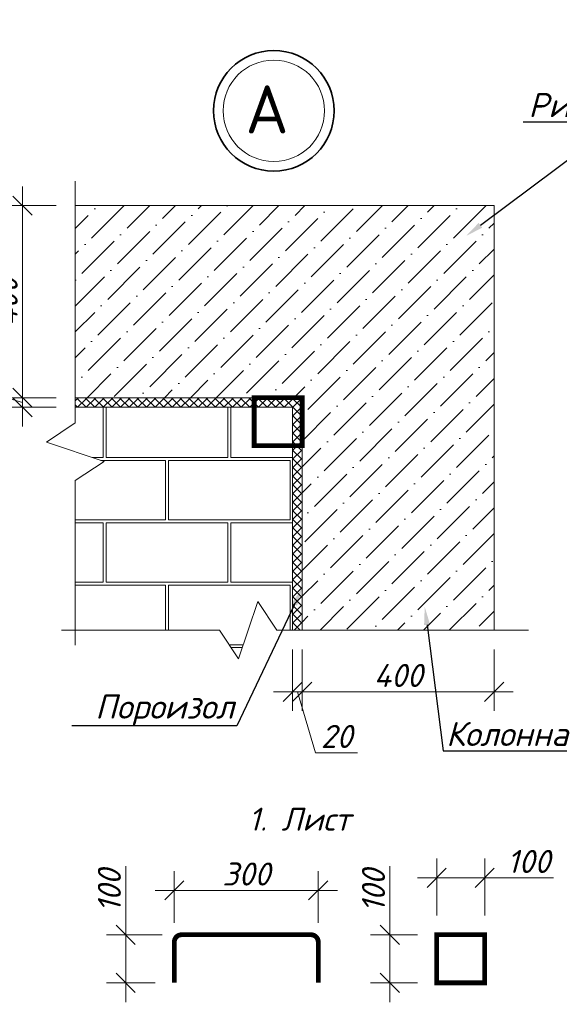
# Model space of a CAD drawing. Header units: millimetres. Extents: x 363306 to 7757304, y 1022887 to 1207196.
# Tile 313 of 656: x 1381800 to 1387425, y 1071800 to 1082055. Entities that reach past the tile are written whole.
import ezdxf
from ezdxf import colors
from ezdxf.entities.mleader import LeaderData, LeaderLine
from ezdxf.math import Vec2, Vec3

# ---------------------------------------------------------------- set-up
doc = ezdxf.new("R2010")
doc.units = ezdxf.units.MM
doc.layers.add('.', color=7, linetype='Continuous', lineweight=15)
doc.layers.add('0 @ 100', color=7, linetype='Continuous')
doc.layers.add('kcd_tx', color=7, linetype='Continuous')
doc.styles.add('iso', font='isocpeur.TTF')
doc.styles.add('ISOCPEUR', font='isocpeur.TTF')
doc.styles.get("Standard").update_dxf_attribs({"font": 'isocpeui.ttf'})
doc.styles.add('ГОСТ 2.304', font='isocpeui.ttf')
doc.dimstyles.new('Санжар', dxfattribs={"dimtxt": 240, "dimasz": 200, "dimexe": 200, "dimexo": 200, "dimgap": 50, "dimtad": 1, "dimdec": 0, "dimtxsty": 'Standard', "dimblk": 'OBLIQUE', "dimcen": 2.5, "dimdle": 200, "dimclrd": 152, "dimclre": 152, "dimclrt": 152, "dimadec": 0, "dimazin": 0, "dimtfac": 1, "dimtdec": 0, "dimtmove": 0, "dimatfit": 3, "dimldrblk": 'OBLIQUE', "dimfxl": 0, "dimlwd": 0, "dimlwe": 0, "dimarcsym": 0})

# ---------------------------------------------------------------- blocks, each defined once
blk = doc.blocks.new('_Oblique')
at = {"color": 0, "linetype": 'ByBlock', "lineweight": -2}
blk.add_line((-0.5, -0.5), (0.5, 0.5), dxfattribs=at)
blk = doc.blocks.new('*D1204')
at = {"layer": 'Defpoints', "color": 0, "lineweight": 25, "transparency": 16777216}
for p in [(1384745, 1075697), (1386745, 1075697), (1384745, 1075055)]:
    blk.add_point(p, dxfattribs=at)
at = {"layer": 'kcd_tx', "lineweight": 0, "transparency": 16777216}
for p, q in [((1384745, 1075497), (1384745, 1074855)), ((1386745, 1075497), (1386745, 1074855)), ((1386945, 1075055), (1384545, 1075055))]:
    blk.add_line(p, q, dxfattribs=at)
at = {"layer": 'kcd_tx', "lineweight": 0, "transparency": 16777216, "xscale": 200, "yscale": 200, "zscale": 200, "rotation": 180}
blk.add_blockref('_Oblique', (1384745, 1075055), dxfattribs=at)
at = {"layer": 'kcd_tx', "lineweight": 0, "transparency": 16777216, "xscale": 200, "yscale": 200, "zscale": 200}
blk.add_blockref('_Oblique', (1386745, 1075055), dxfattribs=at)
at = {"layer": 'kcd_tx', "lineweight": 0, "transparency": 16777216, "insert": (1385745, 1075225), "char_height": 240, "attachment_point": 5, "bg_fill": 3, "box_fill_scale": 1.1, "bg_fill_color": 256, "bg_fill_true_color": 13158600, "bg_fill_transparency": 0}
blk.add_mtext('400', dxfattribs=at)
blk = doc.blocks.new('*D1205')
at = {"layer": 'Defpoints', "color": 0, "lineweight": 25, "transparency": 16777216}
for p in [(1382379, 1080118), (1381829, 1078118), (1382379, 1078118)]:
    blk.add_point(p, dxfattribs=at)
at = {"layer": 'kcd_tx', "lineweight": 0, "transparency": 16777216}
for p, q in [((1381829, 1080318), (1381829, 1077918)), ((1382179, 1080118), (1381629, 1080118)), ((1382179, 1078118), (1381629, 1078118))]:
    blk.add_line(p, q, dxfattribs=at)
at = {"layer": 'kcd_tx', "lineweight": 0, "transparency": 16777216, "xscale": 200, "yscale": 200, "zscale": 200}
for p, rotation in [((1381829, 1080118), 90), ((1381829, 1078118), 270)]:
    blk.add_blockref('_Oblique', p, dxfattribs=dict(at, rotation=rotation))
at = {"layer": 'kcd_tx', "lineweight": 0, "transparency": 16777216, "insert": (1381659, 1079118), "char_height": 240, "attachment_point": 5, "rotation": 90, "bg_fill": 3, "box_fill_scale": 1.1, "bg_fill_color": 256, "bg_fill_true_color": 13158600, "bg_fill_transparency": 0}
blk.add_mtext('400', dxfattribs=at)
blk = doc.blocks.new('*D1206')
at = {"layer": 'Defpoints', "color": 0, "lineweight": 25, "transparency": 16777216}
for p in [(1382379, 1078118), (1381829, 1078018), (1382379, 1078018)]:
    blk.add_point(p, dxfattribs=at)
at = {"layer": 'kcd_tx', "lineweight": 0, "transparency": 16777216}
for p, q in [((1381434, 1078187), (1381434, 1078623)), ((1381829, 1078318), (1381829, 1077818)), ((1381829, 1078068), (1381434, 1078187)), ((1382179, 1078118), (1381629, 1078118)), ((1382179, 1078018), (1381629, 1078018))]:
    blk.add_line(p, q, dxfattribs=at)
at = {"layer": 'kcd_tx', "lineweight": 0, "transparency": 16777216, "xscale": 200, "yscale": 200, "zscale": 200}
for p, rotation in [((1381829, 1078118), 90), ((1381829, 1078018), 270)]:
    blk.add_blockref('_Oblique', p, dxfattribs=dict(at, rotation=rotation))
at = {"layer": 'kcd_tx', "lineweight": 0, "transparency": 16777216, "insert": (1381264, 1078405), "char_height": 240, "attachment_point": 5, "rotation": 90, "bg_fill": 3, "box_fill_scale": 1.1, "bg_fill_color": 256, "bg_fill_true_color": 13158600, "bg_fill_transparency": 0}
blk.add_mtext('20', dxfattribs=at)
blk = doc.blocks.new('*D1207')
at = {"layer": 'Defpoints', "color": 0, "lineweight": 25, "transparency": 16777216}
for p in [(1384645, 1075697), (1384745, 1075697), (1384645, 1075055)]:
    blk.add_point(p, dxfattribs=at)
at = {"layer": 'kcd_tx', "lineweight": 0, "transparency": 16777216}
for p, q in [((1384645, 1075497), (1384645, 1074855)), ((1384745, 1075497), (1384745, 1074855)), ((1384945, 1075055), (1384445, 1075055)), ((1384695, 1075055), (1384885, 1074420)), ((1384885, 1074420), (1385321, 1074420))]:
    blk.add_line(p, q, dxfattribs=at)
at = {"layer": 'kcd_tx', "lineweight": 0, "transparency": 16777216, "xscale": 200, "yscale": 200, "zscale": 200, "rotation": 180}
blk.add_blockref('_Oblique', (1384645, 1075055), dxfattribs=at)
at = {"layer": 'kcd_tx', "lineweight": 0, "transparency": 16777216, "xscale": 200, "yscale": 200, "zscale": 200}
blk.add_blockref('_Oblique', (1384745, 1075055), dxfattribs=at)
at = {"layer": 'kcd_tx', "lineweight": 0, "transparency": 16777216, "insert": (1385103, 1074590), "char_height": 240, "attachment_point": 5, "bg_fill": 3, "box_fill_scale": 1.1, "bg_fill_color": 256, "bg_fill_true_color": 13158600, "bg_fill_transparency": 0}
blk.add_mtext('20', dxfattribs=at)
blk = doc.blocks.new('*D1195')
at = {"layer": 'Defpoints', "color": 0, "lineweight": 25, "transparency": 16777216}
for p in [(1382905, 1072524), (1383487, 1072524), (1383412, 1072024)]:
    blk.add_point(p, dxfattribs=at)
at = {"layer": 'kcd_tx', "lineweight": 0, "transparency": 16777216}
for p, q in [((1382905, 1072524), (1382905, 1073240)), ((1383287, 1072524), (1382705, 1072524)), ((1382905, 1071824), (1382905, 1072524)), ((1383212, 1072024), (1382705, 1072024))]:
    blk.add_line(p, q, dxfattribs=at)
at = {"layer": 'kcd_tx', "lineweight": 0, "transparency": 16777216, "xscale": 200, "yscale": 200, "zscale": 200}
for p, rotation in [((1382905, 1072524), 90), ((1382905, 1072024), 270)]:
    blk.add_blockref('_Oblique', p, dxfattribs=dict(at, rotation=rotation))
at = {"layer": 'kcd_tx', "lineweight": 106, "transparency": 16777216, "insert": (1382735, 1072982), "char_height": 240, "attachment_point": 5, "rotation": 90, "bg_fill": 3, "box_fill_scale": 1.1, "bg_fill_color": 256, "bg_fill_true_color": 13158600, "bg_fill_transparency": 0}
blk.add_mtext('100', dxfattribs=at)
blk = doc.blocks.new('*D1196')
at = {"layer": 'Defpoints', "color": 0, "lineweight": 25, "transparency": 16777216}
for p in [(1384912, 1072987), (1383412, 1072449), (1384912, 1072449)]:
    blk.add_point(p, dxfattribs=at)
at = {"layer": 'kcd_tx', "lineweight": 0, "transparency": 16777216}
for p, q in [((1383412, 1072649), (1383412, 1073187)), ((1384912, 1072649), (1384912, 1073187)), ((1383212, 1072987), (1385112, 1072987))]:
    blk.add_line(p, q, dxfattribs=at)
at = {"layer": 'kcd_tx', "lineweight": 0, "transparency": 16777216, "xscale": 200, "yscale": 200, "zscale": 200, "rotation": 180}
blk.add_blockref('_Oblique', (1383412, 1072987), dxfattribs=at)
at = {"layer": 'kcd_tx', "lineweight": 0, "transparency": 16777216, "xscale": 200, "yscale": 200, "zscale": 200}
blk.add_blockref('_Oblique', (1384912, 1072987), dxfattribs=at)
at = {"layer": 'kcd_tx', "lineweight": 106, "transparency": 16777216, "insert": (1384162, 1073157), "char_height": 240, "attachment_point": 5, "bg_fill": 3, "box_fill_scale": 1.1, "bg_fill_color": 256, "bg_fill_true_color": 13158600, "bg_fill_transparency": 0}
blk.add_mtext('300', dxfattribs=at)
blk = doc.blocks.new('*D1197')
at = {"layer": 'Defpoints', "color": 0, "lineweight": 25, "transparency": 16777216}
for p in [(1386647, 1073118), (1386147, 1072524), (1386647, 1072524)]:
    blk.add_point(p, dxfattribs=at)
at = {"layer": 'kcd_tx', "lineweight": 0, "transparency": 16777216}
for p, q in [((1386147, 1072724), (1386147, 1073318)), ((1386647, 1072724), (1386647, 1073318)), ((1385947, 1073118), (1386647, 1073118)), ((1386647, 1073118), (1387363, 1073118))]:
    blk.add_line(p, q, dxfattribs=at)
at = {"layer": 'kcd_tx', "lineweight": 0, "transparency": 16777216, "xscale": 200, "yscale": 200, "zscale": 200, "rotation": 180}
blk.add_blockref('_Oblique', (1386147, 1073118), dxfattribs=at)
at = {"layer": 'kcd_tx', "lineweight": 0, "transparency": 16777216, "xscale": 200, "yscale": 200, "zscale": 200}
blk.add_blockref('_Oblique', (1386647, 1073118), dxfattribs=at)
at = {"layer": 'kcd_tx', "lineweight": 106, "transparency": 16777216, "insert": (1387105, 1073288), "char_height": 240, "attachment_point": 5, "bg_fill": 3, "box_fill_scale": 1.1, "bg_fill_color": 256, "bg_fill_true_color": 13158600, "bg_fill_transparency": 0}
blk.add_mtext('100', dxfattribs=at)
blk = doc.blocks.new('*D1198')
at = {"layer": 'Defpoints', "color": 0, "lineweight": 25, "transparency": 16777216}
for p in [(1385658, 1072524), (1386147, 1072524), (1386147, 1072024)]:
    blk.add_point(p, dxfattribs=at)
at = {"layer": 'kcd_tx', "lineweight": 0, "transparency": 16777216}
for p, q in [((1385658, 1072524), (1385658, 1073240)), ((1385947, 1072524), (1385458, 1072524)), ((1385658, 1071824), (1385658, 1072524)), ((1385947, 1072024), (1385458, 1072024))]:
    blk.add_line(p, q, dxfattribs=at)
at = {"layer": 'kcd_tx', "lineweight": 0, "transparency": 16777216, "xscale": 200, "yscale": 200, "zscale": 200}
for p, rotation in [((1385658, 1072524), 90), ((1385658, 1072024), 270)]:
    blk.add_blockref('_Oblique', p, dxfattribs=dict(at, rotation=rotation))
at = {"layer": 'kcd_tx', "lineweight": 106, "transparency": 16777216, "insert": (1385488, 1072982), "char_height": 240, "attachment_point": 5, "rotation": 90, "bg_fill": 3, "box_fill_scale": 1.1, "bg_fill_color": 256, "bg_fill_true_color": 13158600, "bg_fill_transparency": 0}
blk.add_mtext('100', dxfattribs=at)

msp = doc.modelspace()

# ---------------------------------------------------------------- hatches: boundary and pattern name
at = {"layer": '.', "lineweight": 0}
h = msp.add_hatch(dxfattribs=at)
h.set_pattern_fill('ANSI37', color=256, scale=20)
h.set_pattern_definition([(45, (65313.635, -749059.47), (-44.9012806, 44.9012806), []), (135, (65313.635, -749059.47), (-44.9012806, -44.9012806), [])])
h.paths.add_polyline_path([(1382379.155, 1078118.243), (1382379.155, 1078018.243), (1384644.731, 1078018.243), (1384644.731, 1075696.886), (1384744.731, 1075696.886), (1384744.731, 1078118.243)])
at = {"layer": '.', "lineweight": 0, "true_color": 0xcd6928, "transparency": 33554687}
h = msp.add_hatch(dxfattribs=at)
h.set_pattern_fill('AR-B816C', color=32, scale=3.2)
h.set_pattern_definition([(0, (65313.63, -749059.5), (650.24, 650.24), [1270, -30.48]), (0, (64663.4, -749029), (650.24, 650.24), [1270, -30.48]), (90, (65313.63, -749059.5), (-650.24, 650.24), [-680.72, 619.76]), (90, (65283.15, -749059.5), (-650.24, 650.24), [-680.72, 619.76])])
h.paths.add_polyline_path([(1384644.731, 1078018.243), (1382379.155, 1078018.243), (1382379.155, 1077854.759), (1382079.155, 1077654.759), (1382679.155, 1077454.759), (1382379.155, 1077254.759), (1382379.155, 1075696.886), (1383881.248, 1075696.886), (1384081.248, 1075396.886), (1384281.248, 1075996.886), (1384481.248, 1075696.886), (1384644.731, 1075696.886)])
at = {"lineweight": 18}
h = msp.add_hatch(dxfattribs=at)
h.set_pattern_fill('ANSI36', color=0, scale=60)
h.set_pattern_definition([(45, (65313.63, -749059.47), (101.027881, 370.435565), [476.25, -95.25, 0, -95.25])])
h.paths.add_polyline_path([(1386744.731, 1080118.243), (1382379.155, 1080118.243), (1382379.155, 1078118.243), (1384744.731, 1078118.243), (1384744.731, 1075696.886), (1386744.731, 1075696.886)])

# ---------------------------------------------------------------- linework, layer by layer
at = {"color": 18, "lineweight": 0, "true_color": 0x000000}
for p, q in [((1382379.155, 1080118.243), (1386744.731, 1080118.243)), ((1386744.731, 1080118.243), (1386744.731, 1075696.886)), ((1382379.155, 1078118.243), (1384744.731, 1078118.243)), ((1384744.731, 1078118.243), (1384744.731, 1075696.886)), ((1382379.155, 1078018.243), (1384644.731, 1078018.243)), ((1384644.731, 1078018.243), (1384644.731, 1075696.886))]:
    msp.add_line(p, q, dxfattribs=at)
for points in [[(1382379.155, 1080372.161), (1382379.155, 1077854.759), (1382079.155, 1077654.759), (1382679.155, 1077454.759), (1382379.155, 1077254.759), (1382379.155, 1075540.627)], [(1387104, 1075696.886), (1384481.248, 1075696.886), (1384281.248, 1075996.886), (1384081.248, 1075396.886), (1383881.248, 1075696.886), (1382237.581, 1075696.886)]]:
    msp.add_lwpolyline(points, dxfattribs=at)
at = {"color": 177, "lineweight": 18, "true_color": 0x293189, "const_width": 50}
msp.add_lwpolyline([(1384744.731, 1078118.243), (1384244.731, 1078118.243), (1384244.731, 1077618.243), (1384744.731, 1077618.243)], close=True, dxfattribs=at)
at = {"color": 5, "lineweight": 106, "const_width": 50}
msp.add_lwpolyline([(1383412.118, 1072024.401), (1383412.118, 1072449.401, -0.414213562), (1383487.118, 1072524.401), (1384837.118, 1072524.401, -0.414213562), (1384912.118, 1072449.401), (1384912.118, 1072024.401)], format="xyb", dxfattribs=at)
msp.add_lwpolyline([(1386147.015, 1072524.401), (1386647.015, 1072524.401), (1386647.015, 1072024.401), (1386147.015, 1072024.401)], close=True, dxfattribs=at)
at = {"color": 18, "lineweight": 35, "true_color": 0x000000}
msp.add_circle((1384449.188, 1081105.891), 628.42, dxfattribs=at)
at = {"color": 18, "lineweight": 0, "true_color": 0x000000}
msp.add_circle((1384449.188, 1081105.891), 528.42, dxfattribs=at)

# ---------------------------------------------------------------- texts
at = {"lineweight": 9, "attachment_point": 1, "style": 'iso'}
for s, insert, char_height, width in [('\\pi1764.372;{\\fISOCPEUR|b0|i1|c204|p34;Примерных вид для\\P\\pi488.236;стена монтажа (Газоблок)}', (954613.151, 1083015.009), 400, 9717.00309), ('\\pi1764.372;{\\fISOCPEUR|b0|i1|c204|p34;Примерных вид для\\P\\pi488.236;стена монтажа (Газоблок)}', (999613.151, 1083015.009), 400, 9717.00309), ('\\pi1764.372;{\\fISOCPEUR|b0|i1|c204|p34;Примерных вид для\\P\\pi488.236;стена монтажа (Газоблок)}', (1044613.151, 1083015.009), 400, 9717.00309), ('\\pi457.168;{\\LГоризонтальная} \\P\\pi1121.108;сетка ГС-2', (1374921.9, 1081456.843), 400, 5098.88054), ('  A', (1383517.27, 1081370.606), 500, 1669.57101), ('\\pi457.16754;{\\LГоризонтальная} \\P\\pi1088.83421;сетка ГС-3', (1375420.972, 1075790.643), 400, 5098.88054), ('\\pi457.168;{\\LГоризонтальная} \\P\\pi1088.684;сетка ГС-1', (1226021.103, 1074406.224, 0), 300, 5098.88054), ('\\pi457.168;{\\LГоризонтальная} \\P\\pi1088.684;сетка ГС-1', (1135481.247, 1074142.755, 0), 300, 5098.88054), ('\\pi457.168;{\\LГоризонтальная} \\P\\pi1088.684;сетка ГС-1', (1270481.247, 1074142.755, 0), 300, 5098.88054)]:
    msp.add_mtext(s, dxfattribs=dict(at, insert=insert, char_height=char_height, width=width))
at = {"color": 244, "lineweight": 106, "true_color": 0x991b1e, "insert": (1384184.15, 1073848.445), "char_height": 240, "width": 1455.15921, "attachment_point": 1}
msp.add_mtext('{\\C256;\\c0;1. Лист}', dxfattribs=at)
at = {"layer": '0 @ 100', "color": 7, "insert": (761996.908, 1075986.433), "char_height": 318.940213, "width": 19697.5359, "attachment_point": 4, "style": 'ГОСТ 2.304'}
msp.add_mtext('\\pi5457.36288;{\\fISOCPEUR|b1|i1|c204|p34;Характеристика участка строительства:\\P\\pi0;\\P}Расчетная зимняя температура воздух 15 °С.\\PСкоростной напор ветра   - 38кг/м2.\\PВес снегового покрова    - 50кг/м2.\\PКлассификация зданий по функциональной пожарной опасности - Ф 4.1 \\PКоэффициент надежности по назначению - 0.95\\P\\P^IПроектом разработано подъёмник для мало мобильных граждан населения грузоподъемностью 250 кг. скоростью 0,25 см/с. Двери шахт подъёмника противопожарные с пределом огнестойкости El 30. Подъёмники оборудованы кабинами габаритами 1500х1500 мм, ширина дверей кабины обеспечивает проезд инвалидной коляски. Для экстренных случаев подъёмник оснащен дополнительным аккумулятором и механическим спуском для безопасного спуска пассажира в нулевую отметку. Так же в дверях подъёмника установлены замки датчики которые открываются с ключевыми картами, чтобы открыть двери подъёмника.\\P^IС внешней и внутренней стороны наружных стен предусмотрено обшивка из аквапанелей толщиной 12,5мм с утеплением из минераловатной ваты на кварцевой основе, А =0,040 Вт/мС, толщиной 100мм. (по теплотехническому расчету). Наружная отделка из органическое стекло.\\P^IПодрядчик обязан предоставить заказчику сертификаты соответствия и пожарной безопасности на фасадную систему и все применяемые в данной системе материалы и изделия.\\PКонструкции, изделия и материалы применены по действующим стандартам, ТУ, сертификатам. На путях эвакуации используются отделочные материалы, соответствующие требованиям п. 5.25 ШНК 2.01.02-04.\\PОтделка стен с внутренней стороны окраска водоэмульсионными красками светлых тонов. Во внутренней и наружной отделке использованы современные отделочные материалы используемые на территории Республики Узбекистан.\\P^IКрыша - скатная из металлических профилированных листов с полимерными покрытиями с обеих сторон толщ.0,55мм по металлическим конструкциям.\\P^IПо периметру наружных стен устраивается бетонная отмостка. Бетон кл.В 7,5 шириной 1000 мм, толщиной 50 мм по гравийному основанию толщиной 100 мм -150 мм.\\P^IВсе строительно-монтажные работы вести согласно указаний соответствующих строительных норм и проекта производства работ (П.П.Р.) на основании ШНК 3.01.01 - 03 и КМК 3.01.02 - 00.', dxfattribs=at)

# ---------------------------------------------------------------- leaders
ml = msp.add_multileader_mtext('Standard')
ml.set_content('{\\fISOCPEUR|b0|i1|c204|p34;Ригел}', color=256, style='ISOCPEUR')
ml.set_leader_properties()
ml.build(insert=Vec2(0, 0))
ml.multileader.update_dxf_attribs({"text_left_attachment_type": 6, "text_right_attachment_type": 6, "dogleg_length": 0.209, "arrow_head_size": 188.682, "scale": 100})
ctx = ml.context
ctx.base_point, ctx.scale, ctx.char_height, ctx.arrow_head_size, ctx.landing_gap_size, ctx.plane_origin = Vec3(1387117.127, 1080988.906), 100, 251.57628, 188.682, 0, Vec3(1385571.669, 1082352.357)
ctx.left_attachment, ctx.right_attachment, ctx.text_align_type = 6, 6, 1
notes = []
notes.append((ctx, [(1, (1, 1, 0), (1388043.023, 1080988.906), (-1, 0), 0.209, [(0, [(1386451.85, 1079801.039)], 0, []), (1, [(1388989.587, 1079899.695)], 0, [])])]))
ctx.mtext.insert, ctx.mtext.alignment, ctx.mtext.flow_direction = Vec3(1387579.97, 1081290.797), 2, 5
for ctx, leaders in notes:
    for number, flags, end, landing, length, lines in leaders:
        leader = LeaderData()
        leader.index, (leader.has_last_leader_line, leader.has_dogleg_vector, leader.attachment_direction) = number, flags
        leader.last_leader_point, leader.dogleg_vector, leader.dogleg_length = Vec3(end), Vec3(landing), length
        for number, points, colour, breaks in lines:
            line = LeaderLine()
            line.index, line.vertices, line.color, line.breaks = number, Vec3.list(points), colors.encode_raw_color(colour), breaks
            leader.lines.append(line)
        ctx.leaders.append(leader)

# ---------------------------------------------------------------- next in the draw order: dimensions: what is measured, and where the dimension line sits
at = {"layer": 'kcd_tx', "color": 18, "lineweight": 0, "true_color": 0x000000}
dim = msp.add_linear_dim(base=(1381828.762, 1078118.243), p1=(1382379.155, 1080118.243), p2=(1382379.155, 1078118.243), angle=90, dimstyle='Санжар', override={"dimlfac": 0.2, "dimclrd": 256, "dimclre": 256, "dimclrt": 256, "dimtmove": 1, "dimfxl": 1.25, "dimtfill": 1, "dimarcsym": 2}, dxfattribs=at)
dim.commit()
dim.dimension.update_dxf_attribs({"geometry": '*D1205', "text_midpoint": (1381658.762, 1079118.243)})
dim = msp.add_linear_dim(base=(1384744.731, 1075055.257), p1=(1386744.731, 1075696.886), p2=(1384744.731, 1075696.886), dimstyle='Санжар', override={"dimlfac": 0.2, "dimclrd": 256, "dimclre": 256, "dimclrt": 256, "dimtmove": 1, "dimfxl": 1.25, "dimtfill": 1, "dimarcsym": 2}, dxfattribs=at)
dim.commit()
dim.dimension.update_dxf_attribs({"geometry": '*D1204', "text_midpoint": (1385744.731, 1075225.257)})
at = {"layer": 'kcd_tx', "color": 244, "lineweight": 106, "true_color": 0x991b1e}
dim = msp.add_linear_dim(base=(1386647.015, 1073118.401), p1=(1386147.015, 1072524.401), p2=(1386647.015, 1072524.401), dimstyle='Санжар', override={"dimlfac": 0.2, "dimclrd": 256, "dimclre": 256, "dimclrt": 256, "dimfxl": 1.25, "dimtfill": 1, "dimarcsym": 2}, dxfattribs=at)
dim.commit()
dim.dimension.update_dxf_attribs({"geometry": '*D1197', "text_midpoint": (1387104.833, 1073288.401)})
dim = msp.add_linear_dim(base=(1382905.127, 1072524.401), p1=(1383412.118, 1072024.401), p2=(1383487.118, 1072524.401), angle=90, dimstyle='Санжар', override={"dimlfac": 0.2, "dimclrd": 256, "dimclre": 256, "dimclrt": 256, "dimfxl": 1.25, "dimtfill": 1, "dimarcsym": 2}, dxfattribs=at)
dim.commit()
dim.dimension.update_dxf_attribs({"geometry": '*D1195', "text_midpoint": (1382735.127, 1072982.219)})

# ---------------------------------------------------------------- next in the draw order: dimensions: what is measured, and where the dimension line sits
at = {"layer": 'kcd_tx', "color": 18, "lineweight": 0, "true_color": 0x000000}
dim = msp.add_linear_dim(base=(1381828.762, 1078018.243), p1=(1382379.155, 1078118.243), p2=(1382379.155, 1078018.243), angle=90, dimstyle='Санжар', override={"dimlfac": 0.2, "dimclrd": 256, "dimclre": 256, "dimclrt": 256, "dimtmove": 1, "dimfxl": 1.25, "dimtfill": 1, "dimarcsym": 2}, dxfattribs=at)
dim.commit()
dim.dimension.update_dxf_attribs({"geometry": '*D1206', "text_midpoint": (1381263.762, 1078236.743)})
dim = msp.add_linear_dim(base=(1384644.731, 1075055.257), p1=(1384744.731, 1075696.886), p2=(1384644.731, 1075696.886), dimstyle='Санжар', override={"dimlfac": 0.2, "dimclrd": 256, "dimclre": 256, "dimclrt": 256, "dimtmove": 1, "dimfxl": 1.25, "dimtfill": 1, "dimarcsym": 2}, dxfattribs=at)
dim.commit()
dim.dimension.update_dxf_attribs({"geometry": '*D1207', "text_midpoint": (1384935.231, 1074590.257)})
at = {"layer": 'kcd_tx', "color": 244, "lineweight": 106, "true_color": 0x991b1e}
dim = msp.add_linear_dim(base=(1384912.118, 1072987.173), p1=(1383412.118, 1072449.401), p2=(1384912.118, 1072449.401), dimstyle='Санжар', override={"dimlfac": 0.2, "dimclrd": 256, "dimclre": 256, "dimclrt": 256, "dimfxl": 1.25, "dimtfill": 1, "dimarcsym": 2}, dxfattribs=at)
dim.commit()
dim.dimension.update_dxf_attribs({"geometry": '*D1196', "text_midpoint": (1384162.118, 1073157.173)})
dim = msp.add_linear_dim(base=(1385657.743, 1072524.401), p1=(1386147.015, 1072024.401), p2=(1386147.015, 1072524.401), angle=90, dimstyle='Санжар', override={"dimlfac": 0.2, "dimclrd": 256, "dimclre": 256, "dimclrt": 256, "dimfxl": 1.25, "dimtfill": 1, "dimarcsym": 2}, dxfattribs=at)
dim.commit()
dim.dimension.update_dxf_attribs({"geometry": '*D1198', "text_midpoint": (1385487.743, 1072982.219)})

# ---------------------------------------------------------------- next in the draw order: leaders
ml = msp.add_multileader_mtext('Standard')
ml.set_content('{\\fISOCPEUR|b0|i1|c204|p34;Пороизол}', color=256, style='ISOCPEUR')
ml.set_leader_properties()
ml.build(insert=Vec2(0, 0))
ml.multileader.update_dxf_attribs({"text_left_attachment_type": 6, "text_right_attachment_type": 6, "dogleg_length": 0.208, "arrow_head_size": 188.682, "scale": 100})
ctx = ml.context
ctx.base_point, ctx.scale, ctx.char_height, ctx.arrow_head_size, ctx.landing_gap_size, ctx.plane_origin = Vec3(1382581.688, 1074699.385), 100, 251.57628, 188.682, 0, Vec3(1385335.46, 1075598.227)
ctx.left_attachment, ctx.right_attachment, ctx.text_align_type = 6, 6, 1
notes = []
notes.append((ctx, [(0, (1, 1, 0), (1384062.352, 1074699.385), (-1, 0), 20.95, [(0, [(1384744.731, 1076135.014)], 0, [])])]))
ctx.mtext.insert, ctx.mtext.alignment, ctx.mtext.flow_direction = Vec3(1383311.545, 1075026.434), 2, 5
ml = msp.add_multileader_mtext('Standard')
ml.set_content('{\\fISOCPEUR|b0|i1|c204|p34;Колонна}', color=256, style='ISOCPEUR')
ml.set_leader_properties()
ml.build(insert=Vec2(0, 0))
ml.multileader.update_dxf_attribs({"text_left_attachment_type": 6, "text_right_attachment_type": 6, "dogleg_length": 0.209, "arrow_head_size": 188.682, "scale": 100})
ctx = ml.context
ctx.base_point, ctx.scale, ctx.char_height, ctx.arrow_head_size, ctx.landing_gap_size, ctx.plane_origin = Vec3(1386235.285, 1074439.677), 100, 251.57628, 188.682, 0, Vec3(1387018.876, 1079025.356)
ctx.left_attachment, ctx.right_attachment, ctx.text_align_type = 6, 6, 1
notes.append((ctx, [(0, (1, 1, 0), (1386214.335, 1074439.677), (1, 0), 20.95, [(0, [(1386022.19, 1075940.372)], 0, [])])]))
ctx.mtext.insert, ctx.mtext.width, ctx.mtext.alignment, ctx.mtext.flow_direction = Vec3(1386881.379, 1074741.568), 2359.8993, 2, 5
for ctx, leaders in notes:
    for number, flags, end, landing, length, lines in leaders:
        leader = LeaderData()
        leader.index, (leader.has_last_leader_line, leader.has_dogleg_vector, leader.attachment_direction) = number, flags
        leader.last_leader_point, leader.dogleg_vector, leader.dogleg_length = Vec3(end), Vec3(landing), length
        for number, points, colour, breaks in lines:
            line = LeaderLine()
            line.index, line.vertices, line.color, line.breaks = number, Vec3.list(points), colors.encode_raw_color(colour), breaks
            leader.lines.append(line)
        ctx.leaders.append(leader)

doc.saveas('drawing.dxf')
